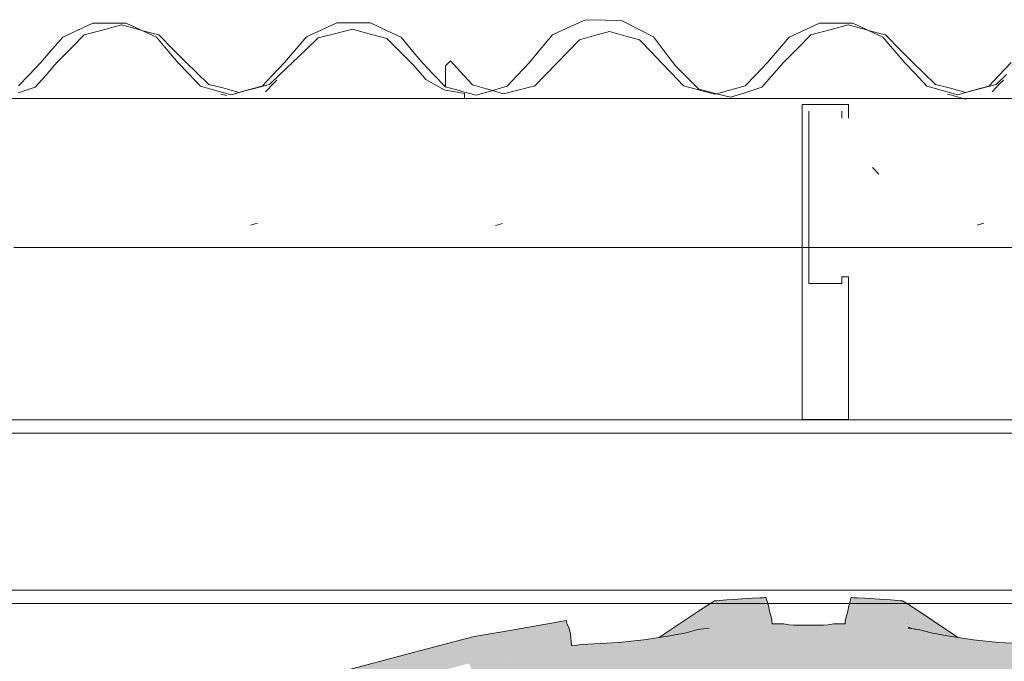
# Model space of a CAD drawing. Header units: millimetres. Extents: x -16331 to -10174, y -4135 to -3584.
# Tile 386 of 456: x -10213.97 to -10211.01, y -4003.49 to -4001.57. Entities that reach past the tile are written whole.
import ezdxf

# ---------------------------------------------------------------- set-up
doc = ezdxf.new("R2010")
doc.units = ezdxf.units.MM
for name, color, linetype, lineweight in [('AL-Reservatório cilíndrico', 9, 'Continuous', 18), ('DI-Elementos em corte', 9, 'Continuous', 18), ('DI-Elementos externos em corte', 9, 'Continuous', 18), ('DI-Elementos externos em vista', 9, 'Continuous', 5), ('IFC-IfcRoof-Contorno', 250, 'Continuous', 5)]:
    doc.layers.add(name, color=color, linetype=linetype, lineweight=lineweight)

msp = doc.modelspace()

# ---------------------------------------------------------------- hatches: boundary and pattern name
at = {"layer": 'AL-Reservatório cilíndrico', "linetype": 'Continuous'}
for points in [[(-10212.0182, -4003.4054), (-10212.0278, -4003.4119), (-10212.0435, -4003.4225), (-10212.0112, -4003.4176), (-10211.9748, -4003.4107), (-10211.9629, -4003.4085), (-10211.9625, -4003.4084), (-10211.9973, -4003.408), (-10211.9623, -4003.4084), (-10211.9438, -4003.401), (-10211.9894, -4003.4069), (-10211.9438, -4003.401), (-10211.8928, -4003.3806), (-10211.8917, -4003.3734), (-10211.8847, -4003.3467), (-10211.8828, -4003.3351), (-10211.8769, -4003.3129), (-10211.8941, -4003.3238), (-10211.9253, -4003.3436)], [(-10211.1515, -4003.4216), (-10211.1452, -4003.4225), (-10211.1705, -4003.4054), (-10211.2635, -4003.3436), (-10211.2946, -4003.3238), (-10211.3118, -4003.3129), (-10211.3087, -4003.3244), (-10211.3059, -4003.3351), (-10211.3041, -4003.3467), (-10211.297, -4003.3734), (-10211.2075, -4003.412), (-10211.1775, -4003.4176)], [(-10211.2356, -4003.4022), (-10211.2959, -4003.3806), (-10211.2763, -4003.3954), (-10211.2897, -4003.3853), (-10211.2959, -4003.3806), (-10211.2955, -4003.3853), (-10211.2952, -4003.3904), (-10211.2794, -4003.3965), (-10211.2737, -4003.3972), (-10211.2644, -4003.3985), (-10211.2643, -4003.3985), (-10211.2267, -4003.4083), (-10211.2449, -4003.401), (-10211.2267, -4003.4083), (-10211.2258, -4003.4085), (-10211.2446, -4003.401), (-10211.2379, -4003.4019), (-10211.2446, -4003.401), (-10211.2258, -4003.4085), (-10211.2136, -4003.4108), (-10211.2093, -4003.4116), (-10211.2075, -4003.412), (-10211.2278, -4003.4032), (-10211.2347, -4003.4023), (-10211.2278, -4003.4032), (-10211.297, -4003.3734), (-10211.2959, -4003.3806)], [(-10211.9438, -4003.401), (-10211.9619, -4003.4082), (-10211.9338, -4003.4006), (-10211.9276, -4003.3989), (-10211.9137, -4003.3971), (-10211.8995, -4003.3952), (-10211.8974, -4003.3907), (-10211.9098, -4003.394), (-10211.8974, -4003.3907), (-10211.9001, -4003.3966), (-10211.8938, -4003.3945), (-10211.8935, -4003.3896), (-10211.895, -4003.3853), (-10211.8988, -4003.3853), (-10211.895, -4003.3853), (-10211.8935, -4003.3896), (-10211.8932, -4003.3853), (-10211.8928, -4003.3806), (-10211.9045, -4003.3853)], [(-10211.2952, -4003.3904), (-10211.2949, -4003.3945), (-10211.2699, -4003.4002)], [(-10212.8644, -4003.5161), (-10213.0217, -4003.6065), (-10212.6732, -4003.5158), (-10212.6151, -4003.5007), (-10212.6148, -4003.4982), (-10212.6199, -4003.4998), (-10212.6148, -4003.4982), (-10212.6137, -4003.4881), (-10212.6482, -4003.4919), (-10212.6546, -4003.4927), (-10212.6482, -4003.4919), (-10212.6137, -4003.4881), (-10212.6085, -4003.4414), (-10212.6032, -4003.4206), (-10212.7793, -4003.4672)], [(-10213.9625, -4003.8502), (-10213.9597, -4003.8495), (-10213.9245, -4003.8412), (-10213.6919, -4003.7864), (-10213.7086, -4003.7912), (-10213.6094, -4003.767), (-10213.5721, -4003.7578), (-10213.5647, -4003.756), (-10213.0217, -4003.6065), (-10212.7793, -4003.4672), (-10213.0124, -4003.529), (-10213.2452, -4003.5909), (-10213.4779, -4003.6527), (-10213.562, -4003.6751), (-10213.7104, -4003.7146), (-10213.6594, -4003.7179), (-10213.4922, -4003.7288), (-10213.7104, -4003.7146), (-10213.9429, -4003.7765), (-10213.9528, -4003.8138)]]:
    msp.add_hatch(color=141, dxfattribs=at).paths.add_polyline_path(points)
at = {"layer": 'DI-Elementos em corte', "linetype": 'Continuous'}
for points in [[(-10211.8938, -4003.3945), (-10211.7526, -4003.3853), (-10211.7039, -4003.3821), (-10211.7088, -4003.38), (-10211.7039, -4003.3821), (-10211.7041, -4003.3804), (-10211.7047, -4003.3775), (-10211.7132, -4003.3394), (-10211.7144, -4003.332), (-10211.7184, -4003.3172), (-10211.7216, -4003.3053), (-10211.7219, -4003.304), (-10211.7221, -4003.3033), (-10211.7227, -4003.3027), (-10211.7247, -4003.303), (-10211.73, -4003.3032), (-10211.7349, -4003.3036), (-10211.7398, -4003.304), (-10211.7049, -4003.3775), (-10211.7081, -4003.3708), (-10211.7398, -4003.304), (-10211.7078, -4003.3729), (-10211.7057, -4003.3774), (-10211.7043, -4003.3803), (-10211.7057, -4003.3774), (-10211.7078, -4003.3729), (-10211.7398, -4003.304), (-10211.7076, -4003.3742), (-10211.7061, -4003.3773), (-10211.7048, -4003.3803), (-10211.7061, -4003.3773), (-10211.8595, -4003.3134), (-10211.8627, -4003.3121), (-10211.8596, -4003.3135), (-10211.7142, -4003.3763), (-10211.8596, -4003.3135), (-10211.8627, -4003.3121), (-10211.8597, -4003.3135), (-10211.7186, -4003.3757), (-10211.7659, -4003.3548), (-10211.7761, -4003.3682), (-10211.7659, -4003.3548), (-10211.8627, -4003.3121), (-10211.8023, -4003.3647), (-10211.7809, -4003.3745), (-10211.7891, -4003.3853), (-10211.7867, -4003.3821), (-10211.7972, -4003.3821), (-10211.7867, -4003.3821), (-10211.7809, -4003.3745), (-10211.8023, -4003.3647), (-10211.8256, -4003.3711), (-10211.8662, -4003.3821), (-10211.8256, -4003.3711), (-10211.8023, -4003.3647), (-10211.8321, -4003.3608), (-10211.8023, -4003.3647), (-10211.8627, -4003.3121), (-10211.8717, -4003.3556), (-10211.8627, -4003.3121), (-10211.8788, -4003.3547), (-10211.8741, -4003.3674), (-10211.8788, -4003.3547), (-10211.8833, -4003.3667), (-10211.8771, -4003.3821), (-10211.8833, -4003.3667), (-10211.8787, -4003.3821), (-10211.8778, -4003.3853), (-10211.8787, -4003.3821), (-10211.8833, -4003.3667), (-10211.8891, -4003.3821), (-10211.8903, -4003.3853), (-10211.8918, -4003.3891), (-10211.8903, -4003.3853), (-10211.8911, -4003.3853), (-10211.8903, -4003.3853), (-10211.8627, -4003.3121), (-10211.8698, -4003.3125), (-10211.8769, -4003.3129), (-10211.8828, -4003.3351), (-10211.8847, -4003.3467), (-10211.892, -4003.3853), (-10211.8847, -4003.3467), (-10211.8917, -4003.3734), (-10211.8925, -4003.3853), (-10211.8928, -4003.3894), (-10211.8925, -4003.3853), (-10211.8917, -4003.3734), (-10211.8929, -4003.3853), (-10211.8917, -4003.3734), (-10211.8928, -4003.3806), (-10211.8931, -4003.3853), (-10211.8933, -4003.3895), (-10211.8931, -4003.3853), (-10211.8928, -4003.3806), (-10211.8932, -4003.3853), (-10211.8935, -4003.3896)], [(-10211.7061, -4003.3773), (-10211.7398, -4003.304), (-10211.7633, -4003.3048), (-10211.7786, -4003.3056), (-10211.821, -4003.3084), (-10211.8407, -4003.31), (-10211.8627, -4003.3121)], [(-10211.7227, -4003.3027), (-10211.7221, -4003.3033), (-10211.7223, -4003.3026)], [(-10211.7223, -4003.3026), (-10211.7221, -4003.3033), (-10211.7223, -4003.3026)], [(-10211.7221, -4003.3033), (-10211.7221, -4003.3033), (-10211.7223, -4003.3026)], [(-10211.2949, -4003.3945), (-10211.2952, -4003.3904), (-10211.2957, -4003.3853), (-10211.297, -4003.3734), (-10211.2958, -4003.3853), (-10211.297, -4003.3734), (-10211.3041, -4003.3467), (-10211.3059, -4003.3351), (-10211.3087, -4003.3244), (-10211.3118, -4003.3129), (-10211.319, -4003.3125), (-10211.326, -4003.3121), (-10211.2967, -4003.3853), (-10211.2963, -4003.3853), (-10211.2967, -4003.3853), (-10211.2953, -4003.3904), (-10211.2967, -4003.3853), (-10211.326, -4003.3121), (-10211.2984, -4003.3853), (-10211.2976, -4003.3853), (-10211.2984, -4003.3853), (-10211.2957, -4003.3903), (-10211.2984, -4003.3853), (-10211.2966, -4003.3901), (-10211.2984, -4003.3853), (-10211.2996, -4003.3821), (-10211.3054, -4003.3667), (-10211.3099, -4003.3547), (-10211.3634, -4003.3617), (-10211.3881, -4003.3649), (-10211.3616, -4003.371), (-10211.3123, -4003.3821), (-10211.3143, -4003.3821), (-10211.3123, -4003.3821), (-10211.3616, -4003.371), (-10211.3881, -4003.3649), (-10211.3914, -4003.3654), (-10211.368, -4003.3715), (-10211.327, -4003.3821), (-10211.3149, -4003.3853), (-10211.327, -4003.3821), (-10211.3285, -4003.3821), (-10211.327, -4003.3821), (-10211.368, -4003.3715), (-10211.3914, -4003.3654), (-10211.3939, -4003.3657), (-10211.3728, -4003.3718), (-10211.3374, -4003.3821), (-10211.3728, -4003.3718), (-10211.3939, -4003.3657), (-10211.3914, -4003.3654), (-10211.3881, -4003.3649), (-10211.3634, -4003.3617), (-10211.3099, -4003.3547), (-10211.326, -4003.3121), (-10211.4262, -4003.3563), (-10211.4701, -4003.3757), (-10211.48, -4003.38), (-10211.4183, -4003.3821), (-10211.3265, -4003.3853), (-10211.48, -4003.38), (-10211.4701, -4003.3757), (-10211.4493, -4003.3055), (-10211.4489, -4003.304), (-10211.4495, -4003.3054), (-10211.4787, -4003.3768), (-10211.4495, -4003.3054), (-10211.4489, -4003.304), (-10211.4496, -4003.3054), (-10211.4826, -4003.3773), (-10211.4489, -4003.304), (-10211.4538, -4003.3036), (-10211.4587, -4003.3032), (-10211.464, -4003.303), (-10211.4664, -4003.3026), (-10211.4672, -4003.3053), (-10211.4703, -4003.3172), (-10211.4743, -4003.332), (-10211.4755, -4003.3394), (-10211.4835, -4003.3691), (-10211.4838, -4003.3775), (-10211.4834, -4003.3774), (-10211.4838, -4003.3775), (-10211.484, -4003.3803), (-10211.4838, -4003.3775), (-10211.4835, -4003.3691), (-10211.4842, -4003.3775), (-10211.4844, -4003.3803), (-10211.4848, -4003.3821), (-10211.4361, -4003.3853)], [(-10211.4701, -4003.3757), (-10211.326, -4003.3121), (-10211.348, -4003.31), (-10211.3677, -4003.3084), (-10211.4101, -4003.3056), (-10211.4254, -4003.3048), (-10211.4489, -4003.304)], [(-10211.7039, -4003.3821), (-10211.704, -4003.3804), (-10211.7043, -4003.3775), (-10211.7053, -4003.3691), (-10211.7044, -4003.3775), (-10211.7053, -4003.3691), (-10211.7132, -4003.3394), (-10211.7047, -4003.3775), (-10211.7041, -4003.3804)], [(-10212.3199, -4003.3836), (-10212.3231, -4003.3718), (-10212.3506, -4003.3764), (-10212.3105, -4003.4121), (-10212.3156, -4003.3932)], [(-10211.704, -4003.3804), (-10211.7042, -4003.3776), (-10211.7045, -4003.3736), (-10211.7053, -4003.3691), (-10211.7043, -4003.3775)], [(-10211.4848, -4003.3821), (-10211.4844, -4003.3803), (-10211.4842, -4003.3775), (-10211.4835, -4003.3691), (-10211.4843, -4003.3775), (-10211.4835, -4003.3691), (-10211.4842, -4003.3736), (-10211.4844, -4003.3776), (-10211.4846, -4003.3804)], [(-10211.4842, -4003.3736), (-10211.4845, -4003.3776), (-10211.4844, -4003.3776)], [(-10211.2952, -4003.3904), (-10211.2955, -4003.3853), (-10211.2959, -4003.3806), (-10211.297, -4003.3734), (-10211.2957, -4003.3853)], [(-10212.6151, -4003.5007), (-10212.4019, -4003.4644), (-10212.3064, -4003.4482), (-10212.3066, -4003.4459), (-10212.3092, -4003.4238), (-10212.3105, -4003.4121), (-10212.3129, -4003.41), (-10212.3506, -4003.3764), (-10212.3077, -4003.446), (-10212.3506, -4003.3764), (-10212.5158, -4003.4054), (-10212.3151, -4003.4464), (-10212.3912, -4003.4308), (-10212.4719, -4003.4552), (-10212.4081, -4003.4516), (-10212.4203, -4003.4665), (-10212.4171, -4003.4625), (-10212.4303, -4003.4643), (-10212.4171, -4003.4625), (-10212.4081, -4003.4516), (-10212.4719, -4003.4552), (-10212.5566, -4003.4807), (-10212.4719, -4003.4552), (-10212.3912, -4003.4308), (-10212.5158, -4003.4054), (-10212.5736, -4003.4609), (-10212.5482, -4003.4594), (-10212.5613, -4003.4813), (-10212.5482, -4003.4594), (-10212.5736, -4003.4609), (-10212.5624, -4003.4814), (-10212.5736, -4003.4609), (-10212.6001, -4003.4864), (-10212.6004, -4003.4866), (-10212.5619, -4003.4823), (-10212.6004, -4003.4866), (-10212.6115, -4003.4972), (-10212.6004, -4003.4866), (-10212.611, -4003.4878), (-10212.6004, -4003.4866), (-10212.5158, -4003.4054), (-10212.5634, -4003.4137), (-10212.6032, -4003.4206), (-10212.6085, -4003.4414), (-10212.6137, -4003.4881), (-10212.6148, -4003.4982)], [(-10212.0516, -4004.072), (-10211.9403, -4004.072), (-10211.8435, -4004.072), (-10211.7559, -4004.072), (-10211.6739, -4004.072), (-10211.5944, -4004.072), (-10211.5149, -4004.072), (-10211.4328, -4004.072), (-10211.3452, -4004.072), (-10211.5857, -4003.3853), (-10211.603, -4003.3853), (-10211.6394, -4003.3853), (-10211.8938, -4003.3945), (-10211.9276, -4003.3989), (-10211.9629, -4003.4085), (-10212.0112, -4003.4176)], [(-10211.7031, -4003.3822), (-10211.7039, -4003.3821), (-10211.8938, -4003.3945), (-10211.7023, -4003.387), (-10211.7036, -4003.387), (-10211.7035, -4003.3876), (-10211.7022, -4003.3876), (-10211.7003, -4003.3875), (-10211.7005, -4003.3869), (-10211.7003, -4003.3875), (-10211.6484, -4003.3849), (-10211.7017, -4003.3822)], [(-10211.8938, -4003.3945), (-10211.7035, -4003.3876), (-10211.7036, -4003.387)], [(-10211.6394, -4003.3853), (-10211.6529, -4003.3843), (-10211.6692, -4003.3821), (-10211.7039, -4003.3821)], [(-10211.7035, -4003.3876), (-10211.6438, -4003.3855), (-10211.6394, -4003.3853), (-10211.6484, -4003.3849)], [(-10211.4691, -4003.3882), (-10211.5493, -4003.3853), (-10211.5857, -4003.3853)], [(-10211.3713, -4003.3991), (-10211.2469, -4003.4071), (-10211.2823, -4003.3978), (-10211.2949, -4003.3945), (-10211.2987, -4003.3947), (-10211.2949, -4003.3945), (-10211.301, -4003.3943), (-10211.3008, -4003.3943), (-10211.3203, -4003.396), (-10211.3008, -4003.3943), (-10211.301, -4003.3943), (-10211.3416, -4003.3928), (-10211.3398, -4003.3931), (-10211.3416, -4003.3928), (-10211.4691, -4003.3882), (-10211.5582, -4003.386), (-10211.5857, -4003.3853), (-10211.56, -4003.3861), (-10211.4593, -4003.3893), (-10211.5857, -4003.3853)], [(-10211.3452, -4004.072), (-10211.0767, -4003.5426), (-10211.0489, -4003.4878), (-10211.1297, -4003.433), (-10211.1354, -4003.4328), (-10211.1297, -4003.433), (-10211.1383, -4003.4272), (-10211.14, -4003.4325), (-10211.1383, -4003.4272), (-10211.1157, -4003.4293), (-10211.1217, -4003.4282), (-10211.1157, -4003.4293), (-10211.0236, -4003.438), (-10211.0987, -4003.4296), (-10211.129, -4003.4268), (-10211.0987, -4003.4296), (-10211.1452, -4003.4225), (-10211.1569, -4003.4215), (-10211.1553, -4003.4219), (-10211.142, -4003.4247), (-10211.1427, -4003.4242), (-10211.1404, -4003.4258), (-10211.142, -4003.4247), (-10211.1553, -4003.4219), (-10211.187, -4003.4197), (-10211.1553, -4003.4219), (-10211.1569, -4003.4215), (-10211.2132, -4003.4168), (-10211.2656, -4003.4144), (-10211.2641, -4003.4154), (-10211.2462, -4003.4276), (-10211.1577, -4003.4877), (-10211.2462, -4003.4276), (-10211.2641, -4003.4154), (-10211.2654, -4003.4267), (-10211.2641, -4003.4154), (-10211.2656, -4003.4144), (-10211.2132, -4003.4168), (-10211.1452, -4003.4225), (-10211.1775, -4003.4176), (-10211.2258, -4003.4085), (-10211.2718, -4003.4102), (-10211.2391, -4003.4139), (-10211.2718, -4003.4102), (-10211.2717, -4003.4103), (-10211.269, -4003.4121), (-10211.2717, -4003.4103), (-10211.2718, -4003.4102), (-10211.2738, -4003.41), (-10211.2718, -4003.4102), (-10211.2356, -4003.4089), (-10211.2258, -4003.4085), (-10211.2643, -4003.3985), (-10211.2949, -4003.3945), (-10211.2469, -4003.4071), (-10211.2794, -4003.405), (-10211.3713, -4003.3991), (-10211.5857, -4003.3853), (-10211.5763, -4003.4122)], [(-10211.4848, -4003.3821), (-10211.5195, -4003.3821), (-10211.5358, -4003.3843), (-10211.5493, -4003.3853)], [(-10211.5493, -4003.3853), (-10211.5449, -4003.3855), (-10211.4848, -4003.3821), (-10211.5403, -4003.3849)], [(-10211.4865, -4003.3876), (-10211.2949, -4003.3945), (-10211.4848, -4003.3821), (-10211.4856, -4003.3822), (-10211.487, -4003.3823), (-10211.5449, -4003.3855), (-10211.4884, -4003.3875)], [(-10211.4848, -4003.3821), (-10211.4846, -4003.3804), (-10211.4845, -4003.3776), (-10211.4847, -4003.3804)], [(-10210.6027, -4004.072), (-10210.257, -4004.072), (-10209.9841, -4003.6632), (-10210.282, -4003.5862), (-10210.5668, -4003.5022), (-10210.5736, -4003.5007), (-10210.6194, -4003.4568), (-10210.6729, -4003.4054), (-10210.868, -4003.4452), (-10210.6729, -4003.4054), (-10210.8381, -4003.3764), (-10210.8758, -4003.41), (-10210.8782, -4003.4121), (-10210.8787, -4003.4208), (-10210.8782, -4003.4121), (-10210.8795, -4003.4238), (-10210.8802, -4003.4447), (-10210.8795, -4003.4238), (-10210.8819, -4003.4446), (-10210.8823, -4003.4482), (-10210.9255, -4003.4425), (-10211.0236, -4003.438), (-10211.3452, -4004.072), (-10211.2484, -4004.072), (-10211.1371, -4004.072), (-10211.0034, -4004.072), (-10210.8337, -4004.072)], [(-10212.104, -4003.4635), (-10212.5089, -4003.493), (-10212.6151, -4003.5007), (-10212.6115, -4003.5086), (-10212.5076, -4003.7369), (-10212.3551, -4004.072), (-10212.1853, -4004.072), (-10212.0516, -4004.072), (-10212.0114, -4003.4208), (-10212.0112, -4003.4176), (-10212.0203, -4003.4218), (-10212.0112, -4003.4176), (-10212.0435, -4003.4225), (-10212.0467, -4003.4247), (-10212.046, -4003.4242), (-10212.0516, -4003.4253), (-10212.0898, -4003.4325), (-10212.0886, -4003.4531), (-10212.0941, -4003.4568), (-10212.0886, -4003.4531), (-10212.09, -4003.4296), (-10212.1651, -4003.438), (-10212.2757, -4003.4442), (-10212.3064, -4003.4482), (-10212.6151, -4003.5007)], [(-10212.0898, -4003.4325), (-10212.046, -4003.4242), (-10212.0435, -4003.4225), (-10212.09, -4003.4296)], [(-10211.0489, -4003.4878), (-10211.0277, -4003.446), (-10211.025, -4003.4407), (-10211.0236, -4003.438), (-10211.0753, -4003.4331), (-10211.0732, -4003.4374), (-10211.0753, -4003.4331), (-10211.1157, -4003.4293), (-10211.1383, -4003.4272)]]:
    msp.add_hatch(color=31, dxfattribs=at).paths.add_polyline_path(points)

# ---------------------------------------------------------------- linework, layer by layer
at = {"layer": 'AL-Reservatório cilíndrico'}
for p, q in [((-10211.8769, -4003.3129), (-10211.8941, -4003.3238)), ((-10211.2946, -4003.3238), (-10211.3118, -4003.3129)), ((-10211.9253, -4003.3436), (-10212.0182, -4003.4054)), ((-10211.8941, -4003.3238), (-10211.9253, -4003.3436)), ((-10211.2635, -4003.3436), (-10211.2946, -4003.3238)), ((-10211.1705, -4003.4054), (-10211.2635, -4003.3436)), ((-10212.0182, -4003.4054), (-10212.0278, -4003.4119)), ((-10211.1452, -4003.4225), (-10211.1705, -4003.4054)), ((-10212.6032, -4003.4206), (-10212.7793, -4003.4672)), ((-10212.0278, -4003.4119), (-10212.0435, -4003.4225)), ((-10212.7793, -4003.4672), (-10213.0124, -4003.529))]:
    msp.add_line(p, q, dxfattribs=at)
at = {"layer": 'DI-Elementos em corte'}
for p, q in [((-10211.8698, -4003.3125), (-10211.8769, -4003.3129)), ((-10211.8627, -4003.3121), (-10211.8698, -4003.3125)), ((-10211.8407, -4003.31), (-10211.8627, -4003.3121)), ((-10211.821, -4003.3084), (-10211.8407, -4003.31)), ((-10211.7786, -4003.3056), (-10211.821, -4003.3084)), ((-10211.7633, -4003.3048), (-10211.7786, -4003.3056)), ((-10211.7398, -4003.304), (-10211.7633, -4003.3048)), ((-10211.7349, -4003.3036), (-10211.7398, -4003.304)), ((-10211.73, -4003.3032), (-10211.7349, -4003.3036)), ((-10211.7247, -4003.303), (-10211.73, -4003.3032)), ((-10211.7227, -4003.3027), (-10211.7247, -4003.303)), ((-10211.7223, -4003.3026), (-10211.7227, -4003.3027)), ((-10211.7221, -4003.3033), (-10211.7223, -4003.3026)), ((-10211.7219, -4003.304), (-10211.7221, -4003.3033)), ((-10211.7216, -4003.3053), (-10211.7219, -4003.304)), ((-10211.7184, -4003.3172), (-10211.7216, -4003.3053)), ((-10211.7144, -4003.332), (-10211.7184, -4003.3172)), ((-10211.4703, -4003.3172), (-10211.4743, -4003.332)), ((-10211.4672, -4003.3053), (-10211.4703, -4003.3172)), ((-10211.4664, -4003.3026), (-10211.4672, -4003.3053)), ((-10211.464, -4003.303), (-10211.4664, -4003.3026)), ((-10211.4587, -4003.3032), (-10211.464, -4003.303)), ((-10211.4538, -4003.3036), (-10211.4587, -4003.3032)), ((-10211.4489, -4003.304), (-10211.4538, -4003.3036)), ((-10211.4254, -4003.3048), (-10211.4489, -4003.304)), ((-10211.4101, -4003.3056), (-10211.4254, -4003.3048)), ((-10211.3677, -4003.3084), (-10211.4101, -4003.3056)), ((-10211.348, -4003.31), (-10211.3677, -4003.3084)), ((-10211.326, -4003.3121), (-10211.348, -4003.31)), ((-10211.319, -4003.3125), (-10211.326, -4003.3121)), ((-10211.3118, -4003.3129), (-10211.319, -4003.3125)), ((-10211.7132, -4003.3394), (-10211.7144, -4003.332)), ((-10211.7053, -4003.3691), (-10211.7132, -4003.3394)), ((-10211.4755, -4003.3394), (-10211.4835, -4003.3691)), ((-10211.4743, -4003.332), (-10211.4755, -4003.3394)), ((-10212.3231, -4003.3718), (-10212.3506, -4003.3764)), ((-10212.3199, -4003.3836), (-10212.3231, -4003.3718)), ((-10211.7045, -4003.3736), (-10211.7053, -4003.3691)), ((-10211.7042, -4003.3776), (-10211.7045, -4003.3736)), ((-10211.4842, -4003.3736), (-10211.4845, -4003.3776)), ((-10211.4835, -4003.3691), (-10211.4842, -4003.3736)), ((-10212.5158, -4003.4054), (-10212.5634, -4003.4137)), ((-10212.3506, -4003.3764), (-10212.5158, -4003.4054)), ((-10212.3156, -4003.3932), (-10212.3199, -4003.3836)), ((-10212.3105, -4003.4121), (-10212.3156, -4003.3932)), ((-10211.9276, -4003.3989), (-10211.9629, -4003.4085)), ((-10211.8938, -4003.3945), (-10211.9276, -4003.3989)), ((-10211.704, -4003.3804), (-10211.7042, -4003.3776)), ((-10211.7039, -4003.3821), (-10211.704, -4003.3804)), ((-10211.6692, -4003.3821), (-10211.7039, -4003.3821)), ((-10211.6529, -4003.3843), (-10211.6692, -4003.3821)), ((-10211.6394, -4003.3853), (-10211.6529, -4003.3843)), ((-10211.603, -4003.3853), (-10211.6394, -4003.3853)), ((-10211.5857, -4003.3853), (-10211.603, -4003.3853)), ((-10211.5493, -4003.3853), (-10211.5857, -4003.3853)), ((-10211.5358, -4003.3843), (-10211.5493, -4003.3853)), ((-10211.5195, -4003.3821), (-10211.5358, -4003.3843)), ((-10211.4848, -4003.3821), (-10211.5195, -4003.3821)), ((-10211.4847, -4003.3804), (-10211.4848, -4003.3821)), ((-10211.4845, -4003.3776), (-10211.4847, -4003.3804)), ((-10211.2643, -4003.3985), (-10211.2949, -4003.3945)), ((-10211.2258, -4003.4085), (-10211.2643, -4003.3985)), ((-10212.5634, -4003.4137), (-10212.6032, -4003.4206)), ((-10212.3092, -4003.4238), (-10212.3105, -4003.4121)), ((-10212.3066, -4003.4459), (-10212.3092, -4003.4238)), ((-10212.09, -4003.4296), (-10212.1651, -4003.438)), ((-10212.0435, -4003.4225), (-10212.09, -4003.4296)), ((-10212.0112, -4003.4176), (-10212.0435, -4003.4225)), ((-10211.9629, -4003.4085), (-10212.0112, -4003.4176)), ((-10211.1775, -4003.4176), (-10211.2258, -4003.4085)), ((-10211.1452, -4003.4225), (-10211.1775, -4003.4176)), ((-10211.0987, -4003.4296), (-10211.1452, -4003.4225)), ((-10211.0236, -4003.438), (-10211.0987, -4003.4296)), ((-10212.3064, -4003.4482), (-10212.3066, -4003.4459)), ((-10212.2757, -4003.4442), (-10212.3064, -4003.4482)), ((-10212.1651, -4003.438), (-10212.2757, -4003.4442)), ((-10210.9255, -4003.4425), (-10211.0236, -4003.438))]:
    msp.add_line(p, q, dxfattribs=at)
at = {"layer": 'DI-Elementos externos em corte'}
for p, q in [((-10212.2653, -4001.5671), (-10212.3098, -4001.5874)), ((-10212.2059, -4001.5685), (-10212.2653, -4001.5671)), ((-10212.1571, -4001.5696), (-10212.2059, -4001.5685)), ((-10212.1041, -4001.5967), (-10212.1571, -4001.5696)), ((-10213.7865, -4001.5965), (-10213.8364, -4001.6195)), ((-10213.7455, -4001.5776), (-10213.7865, -4001.5965)), ((-10213.7102, -4001.5963), (-10213.7717, -4001.6129)), ((-10213.6907, -4001.5777), (-10213.7455, -4001.5776)), ((-10213.6596, -4001.5826), (-10213.7102, -4001.5963)), ((-10213.6456, -4001.5777), (-10213.6907, -4001.5777)), ((-10213.6006, -4001.5986), (-10213.6596, -4001.5826)), ((-10213.6006, -4001.5986), (-10213.6456, -4001.5777)), ((-10213.5981, -4001.5993), (-10213.6006, -4001.5986)), ((-10213.5958, -4001.6008), (-10213.6006, -4001.5986)), ((-10213.5646, -4001.6083), (-10213.5981, -4001.5993)), ((-10213.0534, -4001.5953), (-10213.1039, -4001.6185)), ((-10213.012, -4001.5762), (-10213.0534, -4001.5953)), ((-10212.9566, -4001.5764), (-10213.012, -4001.5762)), ((-10212.965, -4001.5958), (-10213.0117, -4001.6076)), ((-10212.9086, -4001.6113), (-10212.965, -4001.5958)), ((-10212.911, -4001.5766), (-10212.9566, -4001.5764)), ((-10212.8608, -4001.6002), (-10212.911, -4001.5766)), ((-10212.8195, -4001.6196), (-10212.8608, -4001.6002)), ((-10212.3098, -4001.5874), (-10212.364, -4001.6121)), ((-10212.0605, -4001.619), (-10212.1041, -4001.5967)), ((-10211.6026, -4001.5965), (-10211.6525, -4001.6195)), ((-10211.5616, -4001.5776), (-10211.6026, -4001.5965)), ((-10211.5263, -4001.5963), (-10211.5877, -4001.6129)), ((-10211.5067, -4001.5777), (-10211.5616, -4001.5776)), ((-10211.4757, -4001.5826), (-10211.5263, -4001.5963)), ((-10211.4617, -4001.5777), (-10211.5067, -4001.5777)), ((-10211.4167, -4001.5986), (-10211.4757, -4001.5826)), ((-10211.4167, -4001.5986), (-10211.4617, -4001.5777)), ((-10211.4119, -4001.6008), (-10211.4167, -4001.5986)), ((-10211.4142, -4001.5993), (-10211.4167, -4001.5986)), ((-10211.3807, -4001.6083), (-10211.4142, -4001.5993)), ((-10213.8364, -4001.6195), (-10213.866, -4001.654)), ((-10213.7717, -4001.6129), (-10213.8088, -4001.6504)), ((-10213.5548, -4001.6198), (-10213.5958, -4001.6008)), ((-10213.5475, -4001.6129), (-10213.5646, -4001.6083)), ((-10213.5191, -4001.6617), (-10213.5548, -4001.6198)), ((-10213.5026, -4001.6583), (-10213.5475, -4001.6129)), ((-10213.1039, -4001.6185), (-10213.1337, -4001.6535)), ((-10213.0684, -4001.622), (-10213.1035, -4001.6553)), ((-10213.0117, -4001.6076), (-10213.0684, -4001.622)), ((-10212.8621, -4001.624), (-10212.9086, -4001.6113)), ((-10212.8204, -4001.6653), (-10212.8621, -4001.624)), ((-10212.7836, -4001.6622), (-10212.8195, -4001.6196)), ((-10212.364, -4001.6121), (-10212.4022, -4001.6579)), ((-10212.2835, -4001.6277), (-10212.3193, -4001.665)), ((-10212.2339, -4001.614), (-10212.2835, -4001.6277)), ((-10212.1931, -4001.6028), (-10212.2339, -4001.614)), ((-10212.1435, -4001.6165), (-10212.1931, -4001.6028)), ((-10212.1026, -4001.6277), (-10212.1435, -4001.6165)), ((-10212.0669, -4001.665), (-10212.1026, -4001.6277)), ((-10212.0243, -4001.6665), (-10212.0605, -4001.619)), ((-10211.6525, -4001.6195), (-10211.6821, -4001.654)), ((-10211.5877, -4001.6129), (-10211.6249, -4001.6504)), ((-10211.3709, -4001.6198), (-10211.4119, -4001.6008)), ((-10211.3636, -4001.6129), (-10211.3807, -4001.6083)), ((-10211.3352, -4001.6617), (-10211.3709, -4001.6198)), ((-10211.3186, -4001.6583), (-10211.3636, -4001.6129)), ((-10213.866, -4001.654), (-10213.9019, -4001.6958)), ((-10213.8088, -4001.6504), (-10213.8538, -4001.6958)), ((-10213.4654, -4001.6958), (-10213.5026, -4001.6583)), ((-10213.1337, -4001.6535), (-10213.1699, -4001.6958)), ((-10213.1035, -4001.6553), (-10213.146, -4001.6958)), ((-10212.4022, -4001.6579), (-10212.4338, -4001.6958)), ((-10211.6821, -4001.654), (-10211.7179, -4001.6958)), ((-10211.6249, -4001.6504), (-10211.6699, -4001.6958)), ((-10211.2815, -4001.6958), (-10211.3186, -4001.6583)), ((-10213.4896, -4001.6963), (-10213.5191, -4001.6617)), ((-10212.7859, -4001.6994), (-10212.8204, -4001.6653)), ((-10212.754, -4001.6973), (-10212.7836, -4001.6622)), ((-10212.3193, -4001.665), (-10212.3488, -4001.6958)), ((-10212.0373, -4001.6958), (-10212.0669, -4001.665)), ((-10211.9945, -4001.7057), (-10212.0243, -4001.6665)), ((-10211.3056, -4001.6963), (-10211.3352, -4001.6617)), ((-10213.9019, -4001.6958), (-10213.9384, -4001.7338)), ((-10213.8538, -4001.6958), (-10213.8895, -4001.7364)), ((-10213.4592, -4001.7282), (-10213.4896, -4001.6963)), ((-10213.4344, -4001.7255), (-10213.4654, -4001.6958)), ((-10213.1699, -4001.6958), (-10213.2063, -4001.7343)), ((-10213.146, -4001.6958), (-10213.1834, -4001.7316)), ((-10212.7672, -4001.721), (-10212.7859, -4001.6994)), ((-10212.7236, -4001.7295), (-10212.754, -4001.6973)), ((-10212.6708, -4001.6909), (-10212.6855, -4001.7059)), ((-10212.6407, -4001.7234), (-10212.6708, -4001.6909)), ((-10212.4338, -4001.6958), (-10212.47, -4001.7348)), ((-10212.3488, -4001.6958), (-10212.3862, -4001.7338)), ((-10212.0069, -4001.7274), (-10212.0373, -4001.6958)), ((-10211.9628, -4001.7376), (-10211.9945, -4001.7057)), ((-10211.7179, -4001.6958), (-10211.7545, -4001.7338)), ((-10211.6699, -4001.6958), (-10211.7056, -4001.7364)), ((-10211.2753, -4001.7282), (-10211.3056, -4001.6963)), ((-10211.2505, -4001.7255), (-10211.2815, -4001.6958)), ((-10210.986, -4001.6958), (-10211.0224, -4001.7343)), ((-10213.9384, -4001.7338), (-10213.9688, -4001.7655)), ((-10213.8895, -4001.7364), (-10213.9192, -4001.7702)), ((-10213.4227, -4001.7667), (-10213.4592, -4001.7282)), ((-10213.397, -4001.7614), (-10213.4344, -4001.7255)), ((-10213.2063, -4001.7343), (-10213.2365, -4001.7663)), ((-10213.1834, -4001.7316), (-10213.2144, -4001.7614)), ((-10213.2022, -4001.7582), (-10213.1929, -4001.7484)), ((-10212.7447, -4001.7471), (-10212.7672, -4001.721)), ((-10212.7199, -4001.7612), (-10212.7447, -4001.7471)), ((-10212.687, -4001.7682), (-10212.7236, -4001.7295)), ((-10212.6045, -4001.7626), (-10212.6407, -4001.7234)), ((-10212.47, -4001.7348), (-10212.5001, -4001.7672)), ((-10212.3862, -4001.7338), (-10212.4172, -4001.7654)), ((-10211.9703, -4001.7655), (-10212.0069, -4001.7274)), ((-10211.9248, -4001.776), (-10211.9628, -4001.7376)), ((-10211.7545, -4001.7338), (-10211.7849, -4001.7655)), ((-10211.7056, -4001.7364), (-10211.7352, -4001.7702)), ((-10211.2387, -4001.7667), (-10211.2753, -4001.7282)), ((-10211.2131, -4001.7614), (-10211.2505, -4001.7255)), ((-10211.0224, -4001.7343), (-10211.0526, -4001.7663)), ((-10210.9995, -4001.7316), (-10211.0305, -4001.7614)), ((-10211.0183, -4001.7582), (-10211.009, -4001.7484)), ((-10213.9192, -4001.7702), (-10213.9704, -4001.7863)), ((-10213.3803, -4001.7784), (-10213.4227, -4001.7667)), ((-10213.3555, -4001.7722), (-10213.397, -4001.7614)), ((-10213.3057, -4001.7853), (-10213.3555, -4001.7722)), ((-10213.2788, -4001.7782), (-10213.3296, -4001.7924)), ((-10213.2642, -4001.7744), (-10213.281, -4001.7788)), ((-10213.2365, -4001.7663), (-10213.2788, -4001.7782)), ((-10213.2144, -4001.7614), (-10213.2642, -4001.7744)), ((-10213.2265, -4001.7838), (-10213.2022, -4001.7582)), ((-10212.6901, -4001.7781), (-10212.7199, -4001.7612)), ((-10212.6855, -4001.7789), (-10212.6901, -4001.7781)), ((-10212.6855, -4001.7686), (-10212.687, -4001.7682)), ((-10212.6445, -4001.7799), (-10212.6855, -4001.7686)), ((-10212.5621, -4001.775), (-10212.6045, -4001.7626)), ((-10212.5449, -4001.78), (-10212.5621, -4001.775)), ((-10212.5001, -4001.7672), (-10212.5449, -4001.78)), ((-10212.4172, -4001.7654), (-10212.4685, -4001.7788)), ((-10211.9282, -4001.7771), (-10211.9703, -4001.7655)), ((-10211.9219, -4001.7789), (-10211.9282, -4001.7771)), ((-10211.8813, -4001.7868), (-10211.9248, -4001.776)), ((-10211.7849, -4001.7655), (-10211.8355, -4001.7794)), ((-10211.7352, -4001.7702), (-10211.7865, -4001.7863)), ((-10211.1964, -4001.7784), (-10211.2387, -4001.7667)), ((-10211.1716, -4001.7722), (-10211.2131, -4001.7614)), ((-10211.1218, -4001.7853), (-10211.1716, -4001.7722)), ((-10211.0949, -4001.7782), (-10211.1456, -4001.7924)), ((-10211.0803, -4001.7744), (-10211.0971, -4001.7788)), ((-10211.0526, -4001.7663), (-10211.0949, -4001.7782)), ((-10211.0305, -4001.7614), (-10211.0803, -4001.7744)), ((-10211.0426, -4001.7838), (-10211.0183, -4001.7582)), ((-10213.7829, -4001.8034), (-10214.0821, -4001.8034)), ((-10213.6286, -4001.8034), (-10213.7829, -4001.8034)), ((-10213.6067, -4001.8034), (-10213.6286, -4001.8034)), ((-10213.5618, -4001.8034), (-10213.6067, -4001.8034)), ((-10213.5581, -4001.8034), (-10213.5618, -4001.8034)), ((-10213.3518, -4001.8034), (-10213.5581, -4001.8034)), ((-10213.3296, -4001.7924), (-10213.3803, -4001.7784)), ((-10213.3612, -4001.7909), (-10213.3442, -4001.7953)), ((-10213.1111, -4001.8034), (-10213.3518, -4001.8034)), ((-10213.281, -4001.7788), (-10213.3057, -4001.7853)), ((-10213.0469, -4001.8034), (-10213.1111, -4001.8034)), ((-10212.9691, -4001.8034), (-10213.0469, -4001.8034)), ((-10212.8773, -4001.8034), (-10212.9691, -4001.8034)), ((-10212.8253, -4001.8034), (-10212.8773, -4001.8034)), ((-10212.3321, -4001.8034), (-10212.8253, -4001.8034)), ((-10212.662, -4001.783), (-10212.6855, -4001.7789)), ((-10212.6283, -4001.7888), (-10212.662, -4001.783)), ((-10212.6283, -4001.7843), (-10212.6445, -4001.7799)), ((-10212.5934, -4001.7939), (-10212.6283, -4001.7843)), ((-10212.6283, -4001.7999), (-10212.6283, -4001.7888)), ((-10212.6283, -4001.8034), (-10212.6283, -4001.7999)), ((-10212.551, -4001.7818), (-10212.5934, -4001.7939)), ((-10212.5449, -4001.78), (-10212.551, -4001.7818)), ((-10212.5112, -4001.7899), (-10212.5449, -4001.78)), ((-10212.4685, -4001.7788), (-10212.5112, -4001.7899)), ((-10212.2046, -4001.8034), (-10212.3321, -4001.8034)), ((-10212.1757, -4001.8034), (-10212.2046, -4001.8034)), ((-10212.1483, -4001.8034), (-10212.1757, -4001.8034)), ((-10212.1757, -4001.8034), (-10212.1757, -4001.8034)), ((-10212.0855, -4001.8034), (-10212.1483, -4001.8034)), ((-10211.5996, -4001.8034), (-10212.0855, -4001.8034)), ((-10211.8776, -4001.7911), (-10211.9219, -4001.7789)), ((-10211.8711, -4001.7893), (-10211.8813, -4001.7868)), ((-10211.8711, -4001.7893), (-10211.8776, -4001.7911)), ((-10211.8355, -4001.7794), (-10211.8711, -4001.7893)), ((-10211.8292, -4001.7997), (-10211.8711, -4001.7893)), ((-10211.7865, -4001.7863), (-10211.8292, -4001.7997)), ((-10211.599, -4001.8034), (-10211.5996, -4001.8034)), ((-10211.4228, -4001.8034), (-10211.599, -4001.8034)), ((-10211.3779, -4001.8034), (-10211.4228, -4001.8034)), ((-10211.1679, -4001.8034), (-10211.3779, -4001.8034)), ((-10211.3779, -4001.8034), (-10211.3779, -4001.8034)), ((-10211.1456, -4001.7924), (-10211.1964, -4001.7784)), ((-10211.1773, -4001.7909), (-10211.1603, -4001.7953)), ((-10210.863, -4001.8034), (-10211.1679, -4001.8034)), ((-10211.1603, -4001.7953), (-10211.1581, -4001.7959)), ((-10211.1581, -4001.7959), (-10211.1299, -4001.8034)), ((-10211.1299, -4001.8034), (-10211.1222, -4001.8054)), ((-10211.0971, -4001.7788), (-10211.1218, -4001.7853)), ((-10211.6142, -4001.822), (-10211.6142, -4002.0084)), ((-10211.5338, -4001.822), (-10211.6142, -4001.822)), ((-10211.4742, -4001.822), (-10211.5338, -4001.822)), ((-10211.4742, -4001.8392), (-10211.4742, -4001.822)), ((-10211.5942, -4002.0029), (-10211.5942, -4001.8422)), ((-10211.4942, -4001.8422), (-10211.4942, -4001.8508)), ((-10211.4942, -4001.8508), (-10211.4942, -4001.8624)), ((-10211.4742, -4001.8624), (-10211.4742, -4001.8392)), ((-10211.6142, -4002.0084), (-10211.6142, -4002.0566)), ((-10211.5942, -4002.0336), (-10211.5942, -4002.0029)), ((-10211.5942, -4002.0598), (-10211.5942, -4002.0336)), ((-10211.6142, -4002.0566), (-10211.6142, -4002.2518)), ((-10211.5942, -4002.2518), (-10211.5942, -4002.0598)), ((-10211.6142, -4002.2518), (-10211.6142, -4002.3801)), ((-10211.5942, -4002.3599), (-10211.5942, -4002.2518)), ((-10211.4942, -4002.3397), (-10211.4942, -4002.3481)), ((-10211.4824, -4002.3397), (-10211.4942, -4002.3397)), ((-10211.4742, -4002.3397), (-10211.4824, -4002.3397)), ((-10211.4742, -4002.3564), (-10211.4742, -4002.3397)), ((-10211.5355, -4002.3599), (-10211.5942, -4002.3599)), ((-10211.4942, -4002.3599), (-10211.5355, -4002.3599)), ((-10211.4942, -4002.3481), (-10211.4942, -4002.3599)), ((-10211.4742, -4002.3801), (-10211.4742, -4002.3564))]:
    msp.add_line(p, q, dxfattribs=at)
at = {"layer": 'DI-Elementos externos em corte', "lineweight": 5}
for p, q in [((-10212.2653, -4001.5671), (-10212.3098, -4001.5874)), ((-10212.2059, -4001.5685), (-10212.2653, -4001.5671)), ((-10212.1571, -4001.5696), (-10212.2059, -4001.5685)), ((-10212.1041, -4001.5967), (-10212.1571, -4001.5696)), ((-10213.7865, -4001.5965), (-10213.8364, -4001.6195)), ((-10213.7455, -4001.5776), (-10213.7865, -4001.5965)), ((-10213.7102, -4001.5963), (-10213.7717, -4001.6129)), ((-10213.6907, -4001.5777), (-10213.7455, -4001.5776)), ((-10213.6596, -4001.5826), (-10213.7102, -4001.5963)), ((-10213.6456, -4001.5777), (-10213.6907, -4001.5777)), ((-10213.6006, -4001.5986), (-10213.6596, -4001.5826)), ((-10213.6006, -4001.5986), (-10213.6456, -4001.5777)), ((-10213.5981, -4001.5993), (-10213.6006, -4001.5986)), ((-10213.5958, -4001.6008), (-10213.6006, -4001.5986)), ((-10213.5646, -4001.6083), (-10213.5981, -4001.5993)), ((-10213.0534, -4001.5953), (-10213.1039, -4001.6185)), ((-10213.012, -4001.5762), (-10213.0534, -4001.5953)), ((-10212.9566, -4001.5764), (-10213.012, -4001.5762)), ((-10212.965, -4001.5958), (-10213.0117, -4001.6076)), ((-10212.9086, -4001.6113), (-10212.965, -4001.5958)), ((-10212.911, -4001.5766), (-10212.9566, -4001.5764)), ((-10212.8608, -4001.6002), (-10212.911, -4001.5766)), ((-10212.8195, -4001.6196), (-10212.8608, -4001.6002)), ((-10212.3098, -4001.5874), (-10212.364, -4001.6121)), ((-10212.0605, -4001.619), (-10212.1041, -4001.5967)), ((-10211.6026, -4001.5965), (-10211.6525, -4001.6195)), ((-10211.5616, -4001.5776), (-10211.6026, -4001.5965)), ((-10211.5263, -4001.5963), (-10211.5877, -4001.6129)), ((-10211.5067, -4001.5777), (-10211.5616, -4001.5776)), ((-10211.4757, -4001.5826), (-10211.5263, -4001.5963)), ((-10211.4617, -4001.5777), (-10211.5067, -4001.5777)), ((-10211.4167, -4001.5986), (-10211.4757, -4001.5826)), ((-10211.4167, -4001.5986), (-10211.4617, -4001.5777)), ((-10211.4119, -4001.6008), (-10211.4167, -4001.5986)), ((-10211.4142, -4001.5993), (-10211.4167, -4001.5986)), ((-10211.3807, -4001.6083), (-10211.4142, -4001.5993)), ((-10213.8364, -4001.6195), (-10213.866, -4001.654)), ((-10213.7717, -4001.6129), (-10213.8088, -4001.6504)), ((-10213.5548, -4001.6198), (-10213.5958, -4001.6008)), ((-10213.5475, -4001.6129), (-10213.5646, -4001.6083)), ((-10213.5191, -4001.6617), (-10213.5548, -4001.6198)), ((-10213.5026, -4001.6583), (-10213.5475, -4001.6129)), ((-10213.1039, -4001.6185), (-10213.1337, -4001.6535)), ((-10213.0684, -4001.622), (-10213.1035, -4001.6553)), ((-10213.0117, -4001.6076), (-10213.0684, -4001.622)), ((-10212.8621, -4001.624), (-10212.9086, -4001.6113)), ((-10212.8204, -4001.6653), (-10212.8621, -4001.624)), ((-10212.7836, -4001.6622), (-10212.8195, -4001.6196)), ((-10212.364, -4001.6121), (-10212.4022, -4001.6579)), ((-10212.2835, -4001.6277), (-10212.3193, -4001.665)), ((-10212.2339, -4001.614), (-10212.2835, -4001.6277)), ((-10212.1931, -4001.6028), (-10212.2339, -4001.614)), ((-10212.1435, -4001.6165), (-10212.1931, -4001.6028)), ((-10212.1026, -4001.6277), (-10212.1435, -4001.6165)), ((-10212.0669, -4001.665), (-10212.1026, -4001.6277)), ((-10212.0243, -4001.6665), (-10212.0605, -4001.619)), ((-10211.6525, -4001.6195), (-10211.6821, -4001.654)), ((-10211.5877, -4001.6129), (-10211.6249, -4001.6504)), ((-10211.3709, -4001.6198), (-10211.4119, -4001.6008)), ((-10211.3636, -4001.6129), (-10211.3807, -4001.6083)), ((-10211.3352, -4001.6617), (-10211.3709, -4001.6198)), ((-10211.3186, -4001.6583), (-10211.3636, -4001.6129)), ((-10213.866, -4001.654), (-10213.9019, -4001.6958)), ((-10213.8088, -4001.6504), (-10213.8538, -4001.6958)), ((-10213.4654, -4001.6958), (-10213.5026, -4001.6583)), ((-10213.1337, -4001.6535), (-10213.1699, -4001.6958)), ((-10213.1035, -4001.6553), (-10213.146, -4001.6958)), ((-10212.4022, -4001.6579), (-10212.4338, -4001.6958)), ((-10211.6821, -4001.654), (-10211.7179, -4001.6958)), ((-10211.6249, -4001.6504), (-10211.6699, -4001.6958)), ((-10211.2815, -4001.6958), (-10211.3186, -4001.6583)), ((-10213.4896, -4001.6963), (-10213.5191, -4001.6617)), ((-10212.7859, -4001.6994), (-10212.8204, -4001.6653)), ((-10212.754, -4001.6973), (-10212.7836, -4001.6622)), ((-10212.3193, -4001.665), (-10212.3488, -4001.6958)), ((-10212.0373, -4001.6958), (-10212.0669, -4001.665)), ((-10211.9945, -4001.7057), (-10212.0243, -4001.6665)), ((-10211.3056, -4001.6963), (-10211.3352, -4001.6617)), ((-10213.9019, -4001.6958), (-10213.9384, -4001.7338)), ((-10213.8538, -4001.6958), (-10213.8895, -4001.7364)), ((-10213.4592, -4001.7282), (-10213.4896, -4001.6963)), ((-10213.4344, -4001.7255), (-10213.4654, -4001.6958)), ((-10213.1699, -4001.6958), (-10213.2063, -4001.7343)), ((-10213.146, -4001.6958), (-10213.1834, -4001.7316)), ((-10212.7672, -4001.721), (-10212.7859, -4001.6994)), ((-10212.7236, -4001.7295), (-10212.754, -4001.6973)), ((-10212.6708, -4001.6909), (-10212.6855, -4001.7059)), ((-10212.6407, -4001.7234), (-10212.6708, -4001.6909)), ((-10212.4338, -4001.6958), (-10212.47, -4001.7348)), ((-10212.3488, -4001.6958), (-10212.3862, -4001.7338)), ((-10212.0069, -4001.7274), (-10212.0373, -4001.6958)), ((-10211.9628, -4001.7376), (-10211.9945, -4001.7057)), ((-10211.7179, -4001.6958), (-10211.7545, -4001.7338)), ((-10211.6699, -4001.6958), (-10211.7056, -4001.7364)), ((-10211.2753, -4001.7282), (-10211.3056, -4001.6963)), ((-10211.2505, -4001.7255), (-10211.2815, -4001.6958)), ((-10210.986, -4001.6958), (-10211.0224, -4001.7343)), ((-10213.9384, -4001.7338), (-10213.9688, -4001.7655)), ((-10213.8895, -4001.7364), (-10213.9192, -4001.7702)), ((-10213.4227, -4001.7667), (-10213.4592, -4001.7282)), ((-10213.397, -4001.7614), (-10213.4344, -4001.7255)), ((-10213.2063, -4001.7343), (-10213.2365, -4001.7663)), ((-10213.1834, -4001.7316), (-10213.2144, -4001.7614)), ((-10213.2022, -4001.7582), (-10213.1929, -4001.7484)), ((-10212.7447, -4001.7471), (-10212.7672, -4001.721)), ((-10212.7199, -4001.7612), (-10212.7447, -4001.7471)), ((-10212.687, -4001.7682), (-10212.7236, -4001.7295)), ((-10212.6045, -4001.7626), (-10212.6407, -4001.7234)), ((-10212.47, -4001.7348), (-10212.5001, -4001.7672)), ((-10212.3862, -4001.7338), (-10212.4172, -4001.7654)), ((-10211.9703, -4001.7655), (-10212.0069, -4001.7274)), ((-10211.9248, -4001.776), (-10211.9628, -4001.7376)), ((-10211.7545, -4001.7338), (-10211.7849, -4001.7655)), ((-10211.7056, -4001.7364), (-10211.7352, -4001.7702)), ((-10211.2387, -4001.7667), (-10211.2753, -4001.7282)), ((-10211.2131, -4001.7614), (-10211.2505, -4001.7255)), ((-10211.0224, -4001.7343), (-10211.0526, -4001.7663)), ((-10210.9995, -4001.7316), (-10211.0305, -4001.7614)), ((-10211.0183, -4001.7582), (-10211.009, -4001.7484)), ((-10213.9192, -4001.7702), (-10213.9704, -4001.7863)), ((-10213.3803, -4001.7784), (-10213.4227, -4001.7667)), ((-10213.3555, -4001.7722), (-10213.397, -4001.7614)), ((-10213.3057, -4001.7853), (-10213.3555, -4001.7722)), ((-10213.2788, -4001.7782), (-10213.3296, -4001.7924)), ((-10213.2642, -4001.7744), (-10213.281, -4001.7788)), ((-10213.2365, -4001.7663), (-10213.2788, -4001.7782)), ((-10213.2144, -4001.7614), (-10213.2642, -4001.7744)), ((-10213.2265, -4001.7838), (-10213.2022, -4001.7582)), ((-10212.6901, -4001.7781), (-10212.7199, -4001.7612)), ((-10212.6855, -4001.7789), (-10212.6901, -4001.7781)), ((-10212.6855, -4001.7686), (-10212.687, -4001.7682)), ((-10212.6445, -4001.7799), (-10212.6855, -4001.7686)), ((-10212.5621, -4001.775), (-10212.6045, -4001.7626)), ((-10212.5449, -4001.78), (-10212.5621, -4001.775)), ((-10212.5001, -4001.7672), (-10212.5449, -4001.78)), ((-10212.4172, -4001.7654), (-10212.4685, -4001.7788)), ((-10211.9282, -4001.7771), (-10211.9703, -4001.7655)), ((-10211.9219, -4001.7789), (-10211.9282, -4001.7771)), ((-10211.8813, -4001.7868), (-10211.9248, -4001.776)), ((-10211.7849, -4001.7655), (-10211.8355, -4001.7794)), ((-10211.7352, -4001.7702), (-10211.7865, -4001.7863)), ((-10211.1964, -4001.7784), (-10211.2387, -4001.7667)), ((-10211.1716, -4001.7722), (-10211.2131, -4001.7614)), ((-10211.1218, -4001.7853), (-10211.1716, -4001.7722)), ((-10211.0949, -4001.7782), (-10211.1456, -4001.7924)), ((-10211.0803, -4001.7744), (-10211.0971, -4001.7788)), ((-10211.0526, -4001.7663), (-10211.0949, -4001.7782)), ((-10211.0305, -4001.7614), (-10211.0803, -4001.7744)), ((-10211.0426, -4001.7838), (-10211.0183, -4001.7582)), ((-10213.7829, -4001.8034), (-10214.0821, -4001.8034)), ((-10213.6286, -4001.8034), (-10213.7829, -4001.8034)), ((-10213.6067, -4001.8034), (-10213.6286, -4001.8034)), ((-10213.5618, -4001.8034), (-10213.6067, -4001.8034)), ((-10213.5581, -4001.8034), (-10213.5618, -4001.8034)), ((-10213.3518, -4001.8034), (-10213.5581, -4001.8034)), ((-10213.3296, -4001.7924), (-10213.3803, -4001.7784)), ((-10213.3612, -4001.7909), (-10213.3442, -4001.7953)), ((-10213.1111, -4001.8034), (-10213.3518, -4001.8034)), ((-10213.281, -4001.7788), (-10213.3057, -4001.7853)), ((-10213.0469, -4001.8034), (-10213.1111, -4001.8034)), ((-10212.9691, -4001.8034), (-10213.0469, -4001.8034)), ((-10212.8773, -4001.8034), (-10212.9691, -4001.8034)), ((-10212.8253, -4001.8034), (-10212.8773, -4001.8034)), ((-10212.3321, -4001.8034), (-10212.8253, -4001.8034)), ((-10212.662, -4001.783), (-10212.6855, -4001.7789)), ((-10212.6283, -4001.7888), (-10212.662, -4001.783)), ((-10212.6283, -4001.7843), (-10212.6445, -4001.7799)), ((-10212.5934, -4001.7939), (-10212.6283, -4001.7843)), ((-10212.6283, -4001.7999), (-10212.6283, -4001.7888)), ((-10212.6283, -4001.8034), (-10212.6283, -4001.7999)), ((-10212.551, -4001.7818), (-10212.5934, -4001.7939)), ((-10212.5449, -4001.78), (-10212.551, -4001.7818)), ((-10212.5112, -4001.7899), (-10212.5449, -4001.78)), ((-10212.4685, -4001.7788), (-10212.5112, -4001.7899)), ((-10212.2046, -4001.8034), (-10212.3321, -4001.8034)), ((-10212.1757, -4001.8034), (-10212.2046, -4001.8034)), ((-10212.1483, -4001.8034), (-10212.1757, -4001.8034)), ((-10212.1757, -4001.8034), (-10212.1757, -4001.8034)), ((-10212.0855, -4001.8034), (-10212.1483, -4001.8034)), ((-10211.5996, -4001.8034), (-10212.0855, -4001.8034)), ((-10211.8776, -4001.7911), (-10211.9219, -4001.7789)), ((-10211.8711, -4001.7893), (-10211.8813, -4001.7868)), ((-10211.8711, -4001.7893), (-10211.8776, -4001.7911)), ((-10211.8355, -4001.7794), (-10211.8711, -4001.7893)), ((-10211.8292, -4001.7997), (-10211.8711, -4001.7893)), ((-10211.7865, -4001.7863), (-10211.8292, -4001.7997)), ((-10211.599, -4001.8034), (-10211.5996, -4001.8034)), ((-10211.4228, -4001.8034), (-10211.599, -4001.8034)), ((-10211.3779, -4001.8034), (-10211.4228, -4001.8034)), ((-10211.1679, -4001.8034), (-10211.3779, -4001.8034)), ((-10211.3779, -4001.8034), (-10211.3779, -4001.8034)), ((-10211.1456, -4001.7924), (-10211.1964, -4001.7784)), ((-10211.1773, -4001.7909), (-10211.1603, -4001.7953)), ((-10210.863, -4001.8034), (-10211.1679, -4001.8034)), ((-10211.1603, -4001.7953), (-10211.1581, -4001.7959)), ((-10211.1581, -4001.7959), (-10211.1299, -4001.8034)), ((-10211.1299, -4001.8034), (-10211.1222, -4001.8054)), ((-10211.0971, -4001.7788), (-10211.1218, -4001.7853)), ((-10211.6142, -4001.822), (-10211.6142, -4002.0084)), ((-10211.5338, -4001.822), (-10211.6142, -4001.822)), ((-10211.4742, -4001.822), (-10211.5338, -4001.822)), ((-10211.4742, -4001.8392), (-10211.4742, -4001.822)), ((-10211.5942, -4002.0029), (-10211.5942, -4001.8422)), ((-10211.4942, -4001.8422), (-10211.4942, -4001.8508)), ((-10211.4942, -4001.8508), (-10211.4942, -4001.8624)), ((-10211.4742, -4001.8624), (-10211.4742, -4001.8392)), ((-10211.6142, -4002.0084), (-10211.6142, -4002.0566)), ((-10211.5942, -4002.0336), (-10211.5942, -4002.0029)), ((-10211.5942, -4002.0598), (-10211.5942, -4002.0336)), ((-10211.6142, -4002.0566), (-10211.6142, -4002.2518)), ((-10211.5942, -4002.2518), (-10211.5942, -4002.0598)), ((-10211.6142, -4002.2518), (-10211.6142, -4002.3801)), ((-10211.5942, -4002.3599), (-10211.5942, -4002.2518)), ((-10211.4942, -4002.3397), (-10211.4942, -4002.3481)), ((-10211.4824, -4002.3397), (-10211.4942, -4002.3397)), ((-10211.4742, -4002.3397), (-10211.4824, -4002.3397)), ((-10211.4742, -4002.3564), (-10211.4742, -4002.3397)), ((-10211.5355, -4002.3599), (-10211.5942, -4002.3599)), ((-10211.4942, -4002.3599), (-10211.5355, -4002.3599)), ((-10211.4942, -4002.3481), (-10211.4942, -4002.3599)), ((-10211.4742, -4002.3801), (-10211.4742, -4002.3564))]:
    msp.add_line(p, q, dxfattribs=at)
at = {"layer": 'DI-Elementos externos em vista'}
for p, q in [((-10212.6855, -4001.7059), (-10212.6855, -4001.7686)), ((-10211.402, -4002.0108), (-10211.3829, -4002.0309)), ((-10213.2719, -4002.1842), (-10213.2513, -4002.1785)), ((-10212.5354, -4002.1852), (-10212.5146, -4002.1793)), ((-10211.088, -4002.1842), (-10211.0673, -4002.1785)), ((-10213.983, -4002.2518), (-10213.3569, -4002.2518)), ((-10213.3569, -4002.2518), (-10213.3187, -4002.2518)), ((-10213.3187, -4002.2518), (-10213.2937, -4002.2518)), ((-10213.2937, -4002.2518), (-10213.1447, -4002.2518)), ((-10213.1447, -4002.2518), (-10212.5825, -4002.2518)), ((-10212.5825, -4002.2518), (-10212.531, -4002.2518)), ((-10212.531, -4002.2518), (-10210.9316, -4002.2518)), ((-10211.6142, -4002.3801), (-10211.6142, -4002.7679)), ((-10211.4742, -4002.7679), (-10211.4742, -4002.3801)), ((-10206.1346, -4002.7687), (-10217.0546, -4002.7687)), ((-10211.6142, -4002.7679), (-10211.4781, -4002.7679)), ((-10211.4781, -4002.7679), (-10211.4758, -4002.7679)), ((-10211.4758, -4002.7679), (-10211.4742, -4002.7679)), ((-10217.0542, -4002.8087), (-10206.1346, -4002.8087)), ((-10206.1346, -4003.2807), (-10217.0546, -4003.2807)), ((-10217.0542, -4003.3207), (-10206.1346, -4003.3207))]:
    msp.add_line(p, q, dxfattribs=at)
at = {"layer": 'IFC-IfcRoof-Contorno', "lineweight": 5}
for p, q in [((-10212.6855, -4001.7059), (-10212.6855, -4001.7686)), ((-10211.402, -4002.0108), (-10211.3829, -4002.0309)), ((-10213.2719, -4002.1842), (-10213.2513, -4002.1785)), ((-10212.5354, -4002.1852), (-10212.5146, -4002.1793)), ((-10211.088, -4002.1842), (-10211.0673, -4002.1785)), ((-10213.983, -4002.2518), (-10213.3569, -4002.2518)), ((-10213.3569, -4002.2518), (-10213.3187, -4002.2518)), ((-10213.3187, -4002.2518), (-10213.2937, -4002.2518)), ((-10213.2937, -4002.2518), (-10213.1447, -4002.2518)), ((-10213.1447, -4002.2518), (-10212.5825, -4002.2518)), ((-10212.5825, -4002.2518), (-10212.531, -4002.2518)), ((-10212.531, -4002.2518), (-10210.9316, -4002.2518)), ((-10211.6142, -4002.3801), (-10211.6142, -4002.7679)), ((-10211.4742, -4002.7679), (-10211.4742, -4002.3801)), ((-10206.1346, -4002.7687), (-10217.0546, -4002.7687)), ((-10211.6142, -4002.7679), (-10211.4781, -4002.7679)), ((-10211.4781, -4002.7679), (-10211.4758, -4002.7679)), ((-10211.4758, -4002.7679), (-10211.4742, -4002.7679)), ((-10217.0542, -4002.8087), (-10206.1346, -4002.8087)), ((-10206.1346, -4003.2807), (-10217.0546, -4003.2807)), ((-10217.0542, -4003.3207), (-10206.1346, -4003.3207))]:
    msp.add_line(p, q, dxfattribs=at)

doc.saveas('drawing.dxf')
